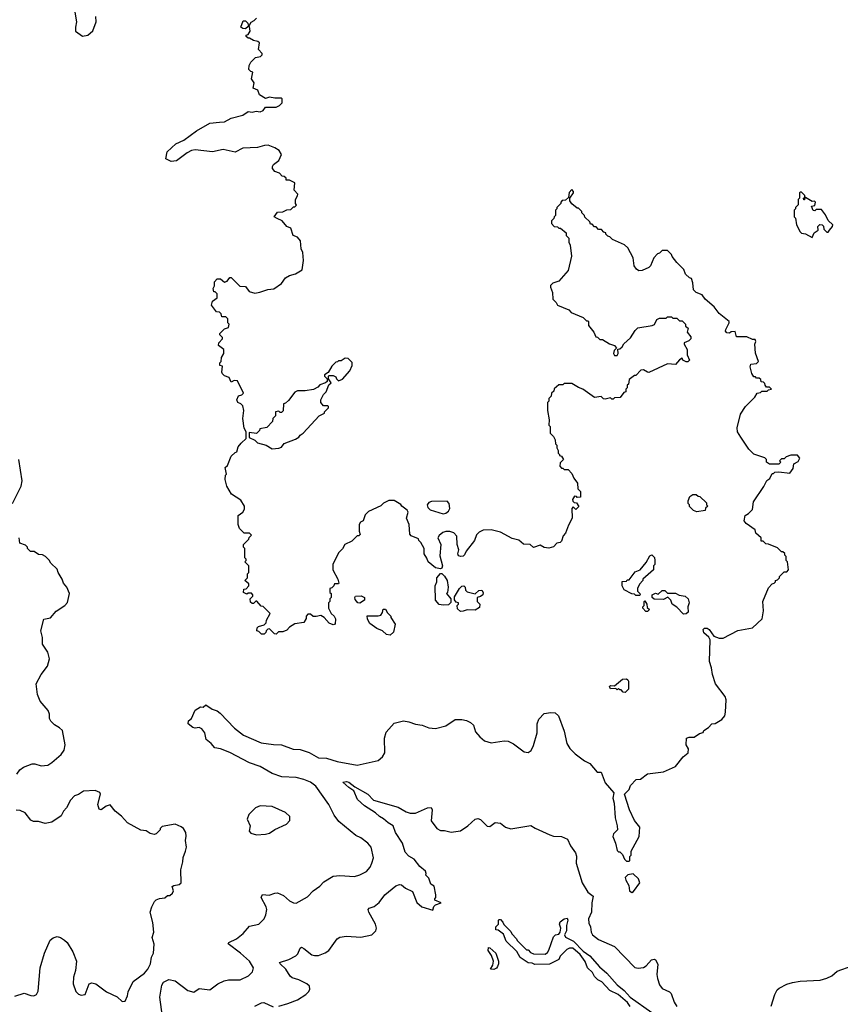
# Model space of a CAD drawing. Extents: x 2220333 to 2384341, y 721037 to 894043.
# Tile 297 of 325: x 2338932 to 2345118, y 846580 to 854000. Entities that reach past the tile are written whole.
import ezdxf

# ---------------------------------------------------------------- set-up
doc = ezdxf.new("R2010")
doc.units = 0

msp = doc.modelspace()

# ---------------------------------------------------------------- linework, layer by layer
at = {"layer": '0CON10XD'}
for points in [[(2339348.3, 854058.3), (2339361.2, 853985), (2339352, 853945), (2339353.8, 853915), (2339405, 853876.7), (2339445.9, 853884.1), (2339484.1, 853915.9), (2339507.5, 853985), (2339506.4, 854023.6)], [(2342920, 851145), (2342920, 851125), (2342910, 851115), (2342910, 851055), (2342922.5, 850985), (2342920, 850945), (2342930, 850935), (2342930, 850885), (2342955, 850860), (2342967.5, 850835), (2342970, 850805), (2342980, 850795), (2342980, 850775), (2342990, 850755), (2342990, 850735), (2343000, 850725), (2343000, 850715), (2343015, 850710), (2343030, 850685), (2343005, 850660), (2343002.5, 850635), (2343015, 850620), (2343025, 850620), (2343035, 850610), (2343065, 850610), (2343095, 850580), (2343110, 850545), (2343137, 850507), (2343140, 850465), (2343160, 850445), (2343158.3, 850401.7), (2343135, 850400), (2343128.3, 850408.3), (2343115, 850410), (2343100, 850385), (2343101.7, 850371.7), (2343111.7, 850361.7), (2343128.3, 850358.3), (2343147, 850333), (2343125, 850310), (2343105, 850330), (2343093, 850317), (2343097, 850243), (2343068.3, 850191.7), (2343045, 850130), (2343028.3, 850111.7), (2343015, 850070), (2343005, 850060), (2342980, 850055), (2342955, 850027.5), (2342921.7, 850018.3), (2342885, 850022.5), (2342855, 850040), (2342805, 850023.3), (2342780, 850045), (2342728.3, 850048.3), (2342695, 850077.5), (2342645, 850090), (2342555, 850137.5), (2342485, 850156.7), (2342425, 850152.5), (2342395, 850137.5), (2342375, 850117.5), (2342360, 850075), (2342297.5, 849995), (2342283.6, 849966.4), (2342273.6, 849956.4), (2342256.1, 849953.9), (2342240.3, 849960.3), (2342234, 849975), (2342241.2, 850005), (2342230, 850045), (2342227.9, 850107.9), (2342205, 850134.2), (2342175, 850144.2), (2342145, 850143.3), (2342122.5, 850135), (2342095, 850113.3), (2342084.1, 850095.9), (2342105.7, 850045), (2342099.5, 849959.5), (2342120, 849885), (2342115, 849867.5), (2342105, 849862.5), (2342065, 849870), (2342010, 849915), (2342001.7, 849941.7), (2341980, 849975), (2341980, 850015), (2341955, 850060), (2341940, 850075), (2341938.3, 850088.3), (2341881.7, 850111.7), (2341873, 850123), (2341867.5, 850195), (2341847.5, 850245), (2341859.3, 850289.3), (2341852.5, 850305), (2341812.5, 850335), (2341805, 850347.5), (2341755, 850376.7), (2341713.6, 850376.4), (2341675, 850357.5), (2341655, 850337.5), (2341560, 850295), (2341535, 850270), (2341520, 850225), (2341500, 850215), (2341490, 850195), (2341490, 850145), (2341498.3, 850121.7), (2341488.3, 850111.7), (2341475, 850110), (2341435, 850070), (2341382.5, 850045), (2341366.4, 850013.6), (2341335, 849982.5), (2341293.3, 849895), (2341292.5, 849855), (2341330, 849785), (2341337.5, 849755), (2341335, 849750), (2341305, 849750), (2341300, 849735), (2341285, 849720), (2341270, 849715), (2341270, 849685), (2341280, 849675), (2341280, 849645), (2341270, 849635), (2341270, 849615), (2341260, 849605), (2341260, 849565), (2341280, 849525), (2341302.5, 849505), (2341312.5, 849485), (2341310, 849445), (2341295, 849440), (2341263.9, 849453.9), (2341226.4, 849496.4), (2341201.7, 849511.7), (2341166.4, 849503.6), (2341143, 849503), (2341125, 849520), (2341105, 849520), (2341092.5, 849505), (2341091.7, 849488.3), (2341075, 849457.5), (2341005, 849447.5), (2340965, 849422.5), (2340945, 849400), (2340915, 849387.5), (2340883, 849387), (2340865, 849370), (2340851.7, 849371.7), (2340815, 849410), (2340801.7, 849408.3), (2340790, 849395), (2340788.3, 849381.7), (2340775, 849370), (2340755, 849370), (2340735, 849390), (2340720, 849395), (2340723, 849417), (2340731.7, 849428.3), (2340775, 849440), (2340790, 849455), (2340792.5, 849475), (2340820, 849525), (2340768.3, 849578.3), (2340751.7, 849581.7), (2340718.3, 849618.3), (2340711.7, 849618.3), (2340695, 849600), (2340685, 849600), (2340671.7, 849611.7), (2340670, 849635), (2340690, 849655), (2340690, 849665), (2340678.3, 849678.3), (2340655, 849680), (2340645, 849670), (2340620, 849685), (2340621.7, 849708.3), (2340638.3, 849711.7), (2340660, 849735), (2340658.3, 849748.3), (2340630, 849775), (2340650, 849795), (2340650, 849825), (2340660, 849835), (2340660, 849885), (2340630, 849915), (2340640, 849925), (2340640, 849935), (2340630, 849945), (2340630, 850015), (2340620, 850025), (2340620, 850045), (2340660, 850085), (2340661.7, 850098.3), (2340680, 850115), (2340665, 850130), (2340625, 850130), (2340590, 850165), (2340580, 850195), (2340580, 850265), (2340615, 850290), (2340627, 850313), (2340627.5, 850335), (2340600, 850380), (2340527.5, 850425), (2340492.5, 850485), (2340480, 850535), (2340483, 850567), (2340490, 850575), (2340480, 850625), (2340498.3, 850641.7), (2340525, 850710), (2340555, 850740), (2340570, 850745), (2340579.3, 850780.7), (2340600.7, 850809.3), (2340640, 850845), (2340640, 850895), (2340623, 850923), (2340613.3, 850995), (2340622.5, 851055), (2340615, 851090), (2340600, 851105), (2340577.5, 851115), (2340570, 851135), (2340582.5, 851165), (2340607, 851173), (2340620, 851185), (2340575, 851280), (2340548.3, 851281.7), (2340525, 851270), (2340510, 851305), (2340475, 851317.5), (2340461.7, 851331.7), (2340456.7, 851345), (2340460, 851390), (2340440, 851395), (2340440, 851415), (2340450, 851425), (2340452.5, 851455), (2340470, 851485), (2340470, 851515), (2340430, 851545), (2340432.5, 851565), (2340460, 851595), (2340460, 851605), (2340440, 851625), (2340440, 851635), (2340475, 851670), (2340505, 851680), (2340510, 851705), (2340500, 851715), (2340500, 851745), (2340485, 851760), (2340455, 851760), (2340450, 851785), (2340437, 851797), (2340415, 851800), (2340378.3, 851848.3), (2340385, 851880), (2340420, 851905), (2340420, 851935), (2340405, 851950), (2340395, 851950), (2340390, 851975), (2340400, 851995), (2340400, 852025), (2340421.7, 852048.3), (2340445, 852047.5), (2340475, 852022.5), (2340495, 852030), (2340515, 852057.5), (2340525, 852057.5), (2340591.7, 851991.7), (2340635, 851990), (2340663, 851953), (2340705, 851940), (2340743, 851947), (2340801.7, 851968.3), (2340848.3, 851971.7), (2340905, 852012.5), (2340935.9, 852054.1), (2340965, 852073.3), (2341010, 852085), (2341060, 852115), (2341072.5, 852185), (2341067.5, 852245), (2341053.6, 852273.6), (2341047.5, 852335), (2341025, 852362.5), (2340992.5, 852375), (2340975, 852430), (2340945, 852442.5), (2340910, 852485), (2340873, 852503), (2340850, 852515), (2340875, 852550), (2340915, 852552.5), (2340945, 852567.5), (2340975, 852570), (2340995, 852590), (2341005, 852590), (2341018.3, 852601.7), (2341010, 852615), (2341010, 852645), (2341027, 852673), (2341027.5, 852685), (2341000, 852715), (2341005, 852770), (2340965, 852790), (2340941.7, 852791.7), (2340940, 852805), (2340925, 852820), (2340911.7, 852821.7), (2340890, 852845), (2340855, 852857.5), (2340838.3, 852878.3), (2340837.5, 852895), (2340845, 852910), (2340885, 852940), (2340906.7, 852985), (2340887.5, 853015), (2340855, 853036), (2340805, 853053.8), (2340776.4, 853053.6), (2340723.6, 853036.4), (2340615, 853031.2), (2340555, 853003.3), (2340465, 853021.2), (2340385, 853005.8), (2340255, 853020), (2340225.9, 853014.1), (2340195, 852998), (2340115, 852936.2), (2340075, 852931.2), (2340033, 852953), (2340042.5, 853005), (2340108.8, 853065), (2340168.3, 853091.7), (2340265, 853163.3), (2340365, 853221.2), (2340437, 853227), (2340475, 853230), (2340525, 853257.5), (2340615, 853280), (2340655, 853307.5), (2340685, 853302.5), (2340715, 853310), (2340745, 853306.7), (2340767.5, 853315), (2340785, 853340), (2340865, 853342.5), (2340890, 853355), (2340910, 853375), (2340910, 853405), (2340905, 853410), (2340855, 853410), (2340815, 853417.5), (2340785, 853407.5), (2340740, 853435), (2340728.3, 853468.3), (2340692.5, 853485), (2340700, 853525), (2340680, 853555), (2340690, 853605), (2340675, 853610), (2340660, 853625), (2340662.5, 853655), (2340675, 853680), (2340710, 853715), (2340747, 853723), (2340760, 853735), (2340760, 853745), (2340732.5, 853775), (2340740, 853825), (2340727, 853837), (2340695, 853842.5), (2340665, 853860), (2340655, 853860), (2340640, 853875), (2340640, 853885), (2340655, 853890), (2340670, 853915), (2340665, 853950), (2340655, 853950), (2340635, 853932.5), (2340613, 853933), (2340600, 853945), (2340617.5, 853992.5), (2340635, 853992.5), (2340652.5, 853975), (2340655, 853960), (2340665, 853960), (2340677, 853983), (2340700, 853995), (2340717, 854013)], [(2340472.3, 846757.7), (2340505, 846764.5), (2340595, 846764.2), (2340656.7, 846795), (2340688, 846825), (2340694, 846855), (2340664.3, 846905), (2340597.3, 846965), (2340503.8, 847035), (2340508.8, 847045), (2340566, 847075), (2340615.5, 847114.5), (2340665, 847168.8), (2340735, 847184), (2340775.5, 847224.5), (2340788.6, 847255), (2340794.2, 847295), (2340790, 847315), (2340752, 847385), (2340761.2, 847408.8), (2340813.6, 847403.6), (2340855, 847419.2), (2340875, 847420), (2340919.8, 847399.8), (2340965, 847360.8), (2340995, 847346), (2341015, 847343.8), (2341100.3, 847389.7), (2341145, 847436.2), (2341195, 847471.2), (2341225, 847503.8), (2341294.2, 847545.8), (2341345, 847550), (2341455, 847543.8), (2341495, 847556.2), (2341545, 847582.5), (2341572.9, 847615), (2341587.1, 847645), (2341598.6, 847685), (2341582, 847765), (2341556.2, 847795), (2341503.8, 847835), (2341465, 847851.4), (2341338.3, 847958.3), (2341301.8, 848005), (2341262.9, 848085), (2341164.6, 848225), (2341125, 848255.3), (2341074.2, 848275), (2341015, 848290), (2340907.5, 848295), (2340835, 848318.9), (2340745, 848373.5), (2340665, 848400.9), (2340515, 848477.5), (2340445, 848506), (2340402.3, 848512.3), (2340376, 848546), (2340337.5, 848575), (2340327.5, 848625), (2340305, 848657.5), (2340285, 848666.7), (2340255, 848661.2), (2340236.1, 848666.1), (2340202.5, 848695), (2340203.9, 848716.1), (2340227.5, 848735), (2340254.1, 848795.9), (2340295, 848822.5), (2340315, 848820), (2340335, 848837.5), (2340383.3, 848805), (2340421.2, 848791.2), (2340443.8, 848775), (2340552.4, 848662.4), (2340618.2, 848608.2), (2340751.7, 848551.7), (2340845, 848537.5), (2340905.6, 848535.6), (2340994.3, 848504.3), (2341045, 848499.4), (2341115, 848477.8), (2341185, 848437.5), (2341245, 848435.6), (2341325, 848409.5), (2341475, 848382.5), (2341635, 848418.8), (2341667.5, 848445), (2341683.6, 848476.4), (2341682, 848585), (2341695, 848632.5), (2341755, 848700), (2341825, 848716), (2341865, 848710), (2341915, 848690.8), (2341965, 848684), (2342015, 848664), (2342065, 848658.8), (2342145, 848680), (2342215, 848726.7), (2342265, 848726.7), (2342299.3, 848719.3), (2342330, 848705), (2342353, 848683), (2342367.5, 848635), (2342400, 848595), (2342435, 848566.2), (2342485, 848551.2), (2342585, 848565.7), (2342615, 848563.8), (2342655, 848543.3), (2342735, 848483.3), (2342765, 848477.5), (2342786.4, 848493.6), (2342805, 848530), (2342833, 848627), (2342832.5, 848695), (2342845, 848730), (2342885, 848772.5), (2342935, 848780), (2342967.3, 848777.3), (2342993.3, 848755), (2343035, 848640), (2343056.7, 848545), (2343078.3, 848508.3), (2343118.3, 848468.3), (2343190, 848415), (2343230, 848395), (2343285, 848330), (2343315, 848330), (2343345, 848250), (2343410, 848175), (2343402.5, 848135), (2343412.5, 848095), (2343420, 847985), (2343436.7, 847925), (2343437.5, 847895), (2343406.7, 847865), (2343402.9, 847845), (2343424.2, 847795), (2343435, 847740), (2343445, 847730), (2343455, 847730), (2343475, 847710), (2343490, 847675), (2343505, 847660), (2343525, 847660), (2343530, 847665), (2343530, 847695), (2343540, 847705), (2343540, 847735), (2343602.5, 847845), (2343607.5, 847915), (2343566.4, 847966.4), (2343527.5, 848045), (2343490, 848165), (2343525, 848200), (2343535, 848230), (2343580, 848275), (2343611.7, 848278.3), (2343665, 848317.5), (2343785, 848332.5), (2343875, 848372.5), (2343933.6, 848446.4), (2343970, 848475), (2343972.5, 848505), (2343956.7, 848535), (2343957.5, 848585), (2343977, 848593), (2344015, 848594), (2344055, 848620), (2344085, 848630), (2344090, 848645), (2344125, 848666.7), (2344150, 848695), (2344175, 848697.5), (2344225, 848727.5), (2344245.9, 848754.1), (2344252.5, 848782.5), (2344256, 848875), (2344250.5, 848900.5), (2344177.5, 848995), (2344153.3, 849065), (2344147.5, 849115), (2344132.5, 849165), (2344136.4, 849326.4), (2344126.4, 849346.4), (2344089.1, 849379.1), (2344084.1, 849405.9), (2344094, 849416), (2344115, 849414), (2344128.8, 849405), (2344163.8, 849353.8), (2344205, 849340), (2344235, 849340), (2344345, 849397.5), (2344455, 849417.5), (2344527.5, 849485), (2344537.5, 849545), (2344532.5, 849615), (2344575, 849720), (2344605, 849750), (2344620, 849755), (2344630, 849765), (2344630, 849775), (2344645, 849780), (2344660, 849795), (2344660, 849805), (2344695, 849840), (2344715, 849840), (2344727.5, 849855), (2344720, 849915), (2344710, 849925), (2344710, 849955), (2344700, 849965), (2344698.3, 849978.3), (2344685, 849990), (2344675, 849990), (2344645, 850020), (2344577, 850047), (2344555, 850050), (2344535, 850070), (2344521.7, 850071.7), (2344520, 850095), (2344481.7, 850131.7), (2344476.4, 850156.4), (2344407.5, 850205), (2344392.5, 850225), (2344400, 850265), (2344425, 850280), (2344455, 850310), (2344463, 850367), (2344541.7, 850481.7), (2344563, 850527), (2344586.4, 850543.6), (2344605, 850580), (2344615, 850580), (2344625, 850590), (2344655, 850592.5), (2344736.1, 850583.9), (2344761.7, 850618.3), (2344766.2, 850653.8), (2344798.6, 850671.4), (2344812.5, 850695), (2344795, 850718), (2344745, 850717.5), (2344710, 850705), (2344695, 850690), (2344675, 850690), (2344660, 850675), (2344670, 850665), (2344655, 850650), (2344585, 850650), (2344560, 850665), (2344560, 850685), (2344548.3, 850698.3), (2344465, 850727.5), (2344427.5, 850765), (2344366.7, 850855), (2344343.3, 850895), (2344338.8, 850925), (2344365, 851027.5), (2344402.5, 851085), (2344472.5, 851155), (2344490, 851185), (2344515, 851190), (2344525, 851200), (2344565, 851200), (2344575, 851210), (2344600, 851215), (2344585, 851230), (2344561.7, 851231.7), (2344550, 851245), (2344548.3, 851258.3), (2344538.3, 851268.3), (2344521.7, 851271.7), (2344518.3, 851288.3), (2344505, 851300), (2344485, 851300), (2344478.3, 851308.3), (2344465, 851310), (2344450, 851335), (2344437.5, 851385), (2344442.5, 851405), (2344485, 851410), (2344500, 851425), (2344477, 851487), (2344472.5, 851555), (2344480, 851575), (2344475, 851590), (2344455, 851590), (2344411.7, 851611.7), (2344335, 851610), (2344325, 851650), (2344295, 851647.5), (2344281.7, 851638.3), (2344261.7, 851641.7), (2344253, 851653), (2344253.6, 851666.4), (2344280, 851715), (2344280, 851725), (2344205, 851787.5), (2344166.4, 851836.4), (2344100, 851895), (2344077.3, 851927.3), (2344030, 851945), (2344010, 851965), (2344006.4, 852016.4), (2343995, 852050), (2343980, 852055), (2343951.7, 852081.7), (2343938.3, 852118.3), (2343885, 852170), (2343850, 852215), (2343845, 852230), (2343815, 852260), (2343775, 852260), (2343755, 852240), (2343740, 852235), (2343712.5, 852205), (2343687.5, 852145), (2343675, 852132.5), (2343625, 852110), (2343598.3, 852108.3), (2343580.7, 852120.7), (2343562.5, 852145), (2343557, 852207), (2343515, 852280), (2343490, 852305), (2343400, 852345), (2343380, 852365), (2343365, 852370), (2343350, 852385), (2343350, 852395), (2343335, 852400), (2343318.3, 852418.3), (2343295, 852420), (2343278.3, 852438.3), (2343265, 852440), (2343248.3, 852458.3), (2343235, 852460), (2343228.3, 852478.3), (2343191.7, 852511.7), (2343190, 852525), (2343170, 852545), (2343170, 852555), (2343145, 852580), (2343135, 852580), (2343093.6, 852613.6), (2343080, 852635), (2343080, 852655), (2343107.5, 852695), (2343106.7, 852706.7), (2343095, 852720), (2343073, 852697), (2343068.3, 852661.7), (2343045, 852640), (2343021.7, 852638.3), (2343010, 852625), (2343010, 852615), (2342980, 852585), (2342980, 852575), (2342970, 852565), (2342970, 852525), (2342960, 852515), (2342958.3, 852501.7), (2342940, 852485), (2342940, 852465), (2342961.7, 852441.7), (2342985, 852440), (2342995, 852430), (2343008.3, 852428.3), (2343050, 852395), (2343050, 852375), (2343070, 852355), (2343070, 852325), (2343081.7, 852301.7), (2343091.7, 852218.3), (2343065, 852110), (2342995, 852030), (2342950, 852015), (2342933, 851997), (2342932.5, 851985), (2342947.5, 851945), (2342950, 851895), (2342975, 851870), (2342985, 851850), (2343070, 851815), (2343090, 851795), (2343180, 851755), (2343205, 851730), (2343215, 851730), (2343220, 851725), (2343220, 851695), (2343260, 851645), (2343275, 851610), (2343287, 851607), (2343305, 851590), (2343325, 851590), (2343378.3, 851558.3), (2343416.4, 851546.4), (2343430, 851525), (2343413, 851507), (2343407.5, 851485), (2343415, 851470), (2343435, 851470), (2343442.5, 851485), (2343441.7, 851518.3), (2343455, 851520), (2343472.5, 851535), (2343485, 851557.5), (2343535, 851603.3), (2343571.2, 851658.8), (2343591.7, 851678.3), (2343700, 851695), (2343716.4, 851703.6), (2343735, 851740), (2343755, 851750), (2343805, 851750), (2343815, 851760), (2343845, 851760), (2343855, 851750), (2343885, 851750), (2343905, 851730), (2343925, 851730), (2343950, 851705), (2343951.7, 851691.7), (2343970, 851675), (2343962.5, 851645), (2343991.7, 851611.7), (2343990, 851595), (2343975, 851580), (2343940, 851565), (2343940, 851555), (2343962.5, 851515), (2343962.5, 851475), (2343980, 851435), (2343967, 851423), (2343955, 851422.5), (2343930, 851435), (2343925, 851450), (2343905, 851437.5), (2343875, 851402.5), (2343815, 851406.7), (2343675, 851342.5), (2343663, 851343), (2343635, 851362.5), (2343615, 851360), (2343575, 851320), (2343565, 851320), (2343525, 851290), (2343520, 851255), (2343510, 851245), (2343510, 851225), (2343500, 851215), (2343500, 851195), (2343485, 851190), (2343457, 851153), (2343415, 851150), (2343405, 851140), (2343395, 851140), (2343385, 851150), (2343345, 851140), (2343333, 851143), (2343315, 851160), (2343265, 851152.5), (2343176.1, 851216.1), (2343145, 851227.5), (2343095, 851260), (2343035, 851260), (2343025, 851250), (2342995, 851250), (2342961.7, 851218.3), (2342958.3, 851201.7), (2342940, 851185), (2342937, 851163), (2342920, 851145)], [(2344905, 852360), (2344920, 852395), (2344950, 852415), (2344948.3, 852441.7), (2344963, 852457), (2344980, 852455), (2344990, 852445), (2344993, 852423), (2345015, 852400), (2345025, 852400), (2345036.4, 852413.6), (2345058.3, 852441.7), (2345060, 852455), (2345026.4, 852486.4), (2345005, 852530), (2344975, 852570), (2344935, 852570), (2344925, 852560), (2344911.7, 852561.7), (2344900, 852595), (2344925, 852600), (2344930, 852625), (2344921.7, 852631.7), (2344905, 852630), (2344855, 852660), (2344850, 852660), (2344848.3, 852641.7), (2344841.7, 852641.7), (2344840, 852655), (2344850, 852660), (2344850, 852675), (2344825, 852700), (2344815, 852700), (2344810, 852695), (2344810, 852655), (2344800, 852645), (2344800, 852605), (2344780, 852585), (2344780, 852575), (2344770, 852565), (2344770, 852515), (2344780, 852505), (2344787.5, 852455), (2344815, 852402.5), (2344825, 852392.5), (2344855, 852387.5), (2344905, 852360)], [(2340835, 850767.5), (2340885, 850772.5), (2340905, 850780), (2340925, 850807.5), (2341011.7, 850838.3), (2341036.4, 850853.6), (2341045, 850870), (2341070, 850885), (2341190, 851015), (2341230, 851035), (2341230, 851045), (2341260, 851075), (2341260, 851085), (2341255, 851090), (2341221.7, 851091.7), (2341202.5, 851115), (2341202.5, 851135), (2341222.5, 851175), (2341242.5, 851195), (2341261.7, 851248.3), (2341280, 851265), (2341260, 851295), (2341260, 851315), (2341265, 851320), (2341295, 851320), (2341315, 851310), (2341320, 851295), (2341335, 851280), (2341365, 851292.5), (2341420, 851355), (2341437.5, 851395), (2341438.3, 851418.3), (2341408.3, 851448.3), (2341385, 851450), (2341355, 851430), (2341335, 851430), (2341328.3, 851421.7), (2341315, 851420), (2341285, 851390), (2341258.3, 851341.7), (2341230, 851325), (2341230, 851315), (2341250, 851295), (2341250, 851275), (2341237, 851263), (2341195, 851250), (2341179.3, 851230.7), (2341147, 851213), (2341085, 851203.3), (2341025, 851202.5), (2341007, 851193), (2340959.3, 851130.7), (2340935, 851110), (2340920, 851105), (2340918.3, 851051.7), (2340905, 851040), (2340895, 851040), (2340885, 851050), (2340860, 851045), (2340860, 851015), (2340840, 850995), (2340838.3, 850971.7), (2340795, 850927.5), (2340741.7, 850918.3), (2340740, 850905), (2340717, 850883), (2340661.7, 850888.3), (2340661.7, 850851.7), (2340705, 850832.5), (2340725, 850812.5), (2340790, 850795), (2340835, 850767.5)], [(2338877.5, 850355), (2338943.9, 850486.1), (2338951.2, 850525), (2338926.2, 850685)], [(2344035, 850292.5), (2344011.7, 850301.7), (2343981.7, 850331.7), (2343980, 850345), (2343970, 850355), (2343970, 850375), (2343983, 850407), (2344005, 850422.5), (2344031.7, 850421.7), (2344045, 850410), (2344058.3, 850408.3), (2344108.3, 850358.3), (2344110, 850345), (2344120, 850335), (2344101.7, 850318.3), (2344098.3, 850301.7), (2344035, 850292.5)], [(2342125, 850275.8), (2342145, 850282), (2342165, 850296.2), (2342173.3, 850316.7), (2342170, 850355), (2342155, 850370.9), (2342035, 850370.6), (2342016.9, 850363.1), (2342004.4, 850345.6), (2342007.5, 850325), (2342026.4, 850306.4), (2342125, 850275.8)], [(2338910, 848315), (2338933.6, 848346.4), (2338961.7, 848368.3), (2339025, 848392.5), (2339045, 848392.5), (2339095, 848377.5), (2339143, 848383), (2339175, 848402.5), (2339245, 848462.5), (2339266.7, 848495), (2339276, 848535), (2339253.6, 848643.6), (2339232.5, 848665), (2339195, 848686.7), (2339167.5, 848715), (2339157.5, 848735), (2339156.1, 848766.1), (2339146.7, 848795), (2339087.5, 848865), (2339067.5, 848915), (2339057.5, 848995), (2339093.9, 849066.1), (2339140.7, 849129.3), (2339156.7, 849185), (2339143.6, 849233.6), (2339103.6, 849293.6), (2339103.3, 849345), (2339091.2, 849395), (2339115, 849482.5), (2339165, 849492.5), (2339207, 849543), (2339273, 849587), (2339291.7, 849608.3), (2339307.5, 849675), (2339286.2, 849725), (2339262.5, 849755), (2339253.3, 849785), (2339222.5, 849835), (2339215, 849860), (2339167.5, 849905), (2339155, 849927.5), (2339127.5, 849955), (2339105, 849967.5), (2339075, 849970), (2339041.7, 849991.7), (2339013, 849993), (2338990, 850015), (2338990, 850025), (2338975, 850040), (2338932.5, 850055), (2338927.5, 850095)], [(2343605, 849660), (2343575, 849660), (2343565, 849670), (2343545, 849672.5), (2343487.5, 849705), (2343473.3, 849735), (2343473, 849767), (2343505, 849770), (2343511.7, 849778.3), (2343525, 849780), (2343570.7, 849839.3), (2343610, 849855), (2343655, 849910), (2343680.7, 849959.3), (2343697, 849967), (2343717, 849947), (2343720, 849925), (2343720, 849895), (2343710, 849885), (2343710, 849855), (2343630, 849785), (2343630, 849775), (2343603, 849747), (2343590, 849715), (2343590, 849695), (2343607, 849677), (2343610, 849665), (2343605, 849660)], [(2342125, 849587.5), (2342093, 849593), (2342067.5, 849625), (2342062.5, 849735), (2342077.5, 849765), (2342077.5, 849795), (2342105, 849827.5), (2342115, 849826.7), (2342135, 849806.7), (2342154, 849774), (2342161.2, 849725), (2342157.5, 849685), (2342150, 849675), (2342182.5, 849635), (2342181.7, 849608.3), (2342165, 849590), (2342125, 849587.5)], [(2342255, 849540), (2342231.7, 849561.7), (2342230, 849585), (2342240, 849595), (2342240, 849605), (2342221.7, 849611.7), (2342208.3, 849628.3), (2342208.3, 849651.7), (2342247.5, 849715), (2342265, 849732.5), (2342280, 849735), (2342290, 849725), (2342291.7, 849701.7), (2342305, 849690), (2342365, 849672.5), (2342391.7, 849698.3), (2342415, 849702.5), (2342426.2, 849685), (2342423.6, 849666.4), (2342405, 849652.5), (2342380, 849645), (2342380, 849615), (2342400, 849595), (2342398.3, 849571.7), (2342365, 849550), (2342305, 849552.5), (2342275, 849542.5), (2342255, 849540)], [(2343935, 849520), (2343885, 849572.5), (2343850, 849595), (2343840, 849625), (2343818.3, 849648.3), (2343785, 849630), (2343715, 849632.5), (2343700, 849645), (2343700, 849665), (2343725, 849680), (2343745, 849670), (2343775, 849700), (2343795, 849700), (2343815, 849680), (2343875, 849680), (2343903, 849663), (2343947, 849657), (2343970, 849635), (2343977.5, 849605), (2343967.5, 849575), (2343970, 849535), (2343955, 849522.5), (2343935, 849520)], [(2341495, 849602.5), (2341480, 849605), (2341461.7, 849631.7), (2341457.5, 849645), (2341463, 849657), (2341505, 849657.5), (2341530, 849645), (2341530, 849625), (2341495, 849602.5)], [(2343665, 849540), (2343651.7, 849541.7), (2343630, 849565), (2343630, 849575), (2343640, 849585), (2343640, 849615), (2343645, 849620), (2343660, 849595), (2343661.7, 849571.7), (2343680, 849555), (2343665, 849540)], [(2341725, 849363.3), (2341696.4, 849366.4), (2341667.5, 849395), (2341625, 849412.5), (2341570.7, 849450.7), (2341553, 849483), (2341551.7, 849508.3), (2341635, 849507.5), (2341655, 849512.5), (2341667, 849533), (2341671.7, 849558.3), (2341688.3, 849558.3), (2341705, 849530), (2341730, 849505), (2341730, 849495), (2341762.5, 849445), (2341750, 849385), (2341725, 849363.3)], [(2343495, 848930), (2343481.7, 848931.7), (2343465, 848950), (2343455, 848950), (2343445, 848960), (2343435, 848950), (2343425, 848960), (2343385, 848957.5), (2343377.5, 848975), (2343385, 848982.5), (2343415, 848980), (2343475, 849030), (2343505, 849032.5), (2343516.4, 849026.4), (2343520, 849015), (2343520, 848955), (2343495, 848930)], [(2340885, 846566.9), (2340954, 846586), (2341025, 846613.3), (2341090, 846655), (2341112.3, 846677.7), (2341118.8, 846695), (2341116.1, 846716.1), (2341095.5, 846735.5), (2341036.2, 846765), (2340985, 846780.5), (2340971.5, 846791.5), (2340937.5, 846845), (2340894.2, 846885), (2340891.2, 846895), (2340962, 846918), (2341014.4, 846945.6), (2341028.2, 846961.8), (2341045, 847003.8), (2341055, 847010), (2341075, 847001.9), (2341133.4, 846953.4), (2341155, 846947.1), (2341185, 846949.2), (2341235, 846967.3), (2341262.9, 846985), (2341326.2, 847073.8), (2341345, 847087.1), (2341395.6, 847094.4), (2341503.3, 847086.7), (2341586.7, 847105), (2341617.5, 847135), (2341622.5, 847155), (2341614, 847185), (2341564.3, 847275), (2341558.8, 847295), (2341567.5, 847305), (2341603.2, 847316.8), (2341642.6, 847347.4), (2341685, 847405.7), (2341767, 847473), (2341795, 847484), (2341811.2, 847481.2), (2341840, 847455), (2341891.7, 847431.7), (2341926.4, 847346.4), (2341964.1, 847314.1), (2342045, 847290), (2342053.3, 847316.7), (2342065, 847330), (2342110, 847345), (2342060, 847365), (2342060, 847375), (2342070, 847385), (2342070, 847405), (2342055, 847470), (2342030, 847485), (2342015, 847530), (2341992.5, 847552.5), (2341996.7, 847565), (2341990, 847585), (2341948.3, 847618.3), (2341906, 847675), (2341865, 847697.5), (2341836.4, 847726.4), (2341816.9, 847795), (2341765.6, 847875), (2341746.5, 847925), (2341708.3, 847948.3), (2341675, 847978.9), (2341644.6, 847994.6), (2341613, 848023), (2341530.6, 848075), (2341478.9, 848125), (2341449.5, 848189.5), (2341412.2, 848215), (2341367.5, 848255), (2341395, 848260), (2341414, 848255), (2341459.2, 848219.2), (2341555, 848163.3), (2341599.2, 848119.2), (2341785, 848065.7), (2341845, 848030), (2341875, 848020), (2341915, 848020), (2342005, 848061.2), (2342033.6, 848063.6), (2342041.2, 848045), (2342034.2, 847964.2), (2342076.1, 847906.1), (2342105, 847890), (2342135, 847890), (2342185, 847878.8), (2342255, 847887.5), (2342310, 847925), (2342365, 847976.2), (2342385, 847980), (2342405, 847972), (2342456.1, 847923.9), (2342475, 847921.2), (2342515, 847950), (2342555, 847946), (2342595, 847914.2), (2342633.2, 847903.2), (2342785, 847928.8), (2342817.3, 847907.3), (2342927.9, 847857.9), (2342955, 847847.1), (2343015, 847843.8), (2343060, 847825), (2343083.8, 847775), (2343121.7, 847721.7), (2343127.9, 847697.9), (2343127.1, 847642.9), (2343172.1, 847495), (2343214.8, 847424.8), (2343254.4, 847395), (2343243.6, 847345), (2343241.5, 847275), (2343218.6, 847225), (2343223, 847193), (2343235.8, 847165), (2343240, 847125), (2343250, 847105), (2343295, 847068.8), (2343415, 847015.6), (2343568, 846858), (2343595, 846852.7), (2343635, 846857.8), (2343655, 846871.4), (2343695, 846916.7), (2343715, 846921.2), (2343725.6, 846915.6), (2343742.9, 846882.9), (2343735.4, 846805), (2343740.4, 846775), (2343755, 846728), (2343775, 846700), (2343830, 846675), (2343842.7, 846662.7), (2343865, 846597.5), (2343886.2, 846565)], [(2338895, 846641.9), (2338965, 846664.2), (2339015, 846645.8), (2339037.5, 846645), (2339058, 846655), (2339071.7, 846678.3), (2339086.7, 846855), (2339120, 846965), (2339162, 847065), (2339185, 847082), (2339215, 847090.8), (2339240, 847085), (2339270, 847065), (2339289.2, 847045), (2339332.9, 846975), (2339360, 846905), (2339352.2, 846835), (2339336.9, 846785), (2339334.5, 846735), (2339355, 846676.7), (2339375, 846656.2), (2339395, 846648.8), (2339425, 846653.8), (2339456.4, 846733.6), (2339475, 846743.3), (2339505, 846733.8), (2339585.6, 846675.6), (2339665.7, 846635.7), (2339705, 846600.8), (2339726.7, 846603.3), (2339743.6, 846643.6), (2339749.2, 846675), (2339788.1, 846751.9), (2339872, 846815), (2339899.2, 846845), (2339918, 846885), (2339926.2, 846935), (2339941.2, 846965), (2339946.1, 847033.9), (2339931.2, 847085), (2339944, 847125), (2339936.4, 847196.4), (2339916.2, 847275), (2339927.5, 847315), (2339947.5, 847355), (2339961.7, 847368.3), (2339985, 847378.8), (2340025, 847382.5), (2340045, 847400), (2340065, 847400), (2340083, 847417), (2340092.5, 847435), (2340081.7, 847468.3), (2340093, 847477), (2340135, 847482.5), (2340150, 847495), (2340146.7, 847595), (2340162.5, 847655), (2340163.6, 847686.4), (2340181.2, 847735), (2340190, 847765), (2340181.2, 847815), (2340186.4, 847846.4), (2340183.3, 847875), (2340166.7, 847905), (2340148.3, 847918.3), (2340105, 847937.5), (2340005, 847920), (2339990, 847905), (2339990, 847895), (2339960, 847865), (2339945, 847860), (2339915, 847867.5), (2339885, 847887.5), (2339845, 847892.5), (2339745, 847947.5), (2339699.3, 847999.3), (2339652.5, 848035), (2339615, 848082.5), (2339585, 848074.2), (2339545, 848046.7), (2339530.7, 848050.7), (2339520.8, 848085), (2339540, 848165), (2339535, 848177.5), (2339501.7, 848191.7), (2339413.6, 848186.4), (2339375, 848162.5), (2339345, 848152.5), (2339315, 848120), (2339285, 848060), (2339263, 848037), (2339245, 848000), (2339175, 847952.5), (2339125, 847943.3), (2339073, 847957), (2339035, 847957.5), (2339015, 847967.5), (2338973, 848023), (2338935, 848040), (2338905, 848043.3)], [(2340717, 847857), (2340785, 847862.5), (2340815, 847870), (2340855, 847897.5), (2340943, 847937), (2340967.5, 847965), (2340967.5, 847995), (2340935.9, 848025.9), (2340835, 848070), (2340745, 848076.2), (2340709.3, 848060.7), (2340659.3, 848010.7), (2340646.7, 847975), (2340670, 847925), (2340662.5, 847885), (2340675, 847870), (2340717, 847857)], [(2343545, 847422.5), (2343559.3, 847430.7), (2343606.7, 847495), (2343597.5, 847525), (2343555, 847562.5), (2343515, 847556.7), (2343496.7, 847535), (2343500, 847515), (2343522.5, 847475), (2343527.5, 847435), (2343545, 847422.5)], [(2343533.3, 846563.3), (2343513, 846593), (2343443.6, 846653.6), (2343380, 846685), (2343319.3, 846749.3), (2343290, 846765), (2343265, 846790), (2343249.3, 846819.3), (2343212.5, 846855), (2343193.8, 846903.8), (2343156.7, 846956.7), (2343102.5, 847002.5), (2343077, 847003), (2343056.7, 846993.3), (2343007, 846943), (2342995, 846917.5), (2342925, 846882.5), (2342815, 846880), (2342795, 846890), (2342765, 846892.5), (2342705, 846932.5), (2342678.3, 846978.3), (2342600, 847055), (2342578.3, 847108.3), (2342538.3, 847138.3), (2342521.7, 847141.7), (2342520, 847165), (2342540, 847185), (2342540, 847215), (2342545, 847220), (2342555, 847220), (2342575, 847200), (2342581.7, 847181.7), (2342620, 847145), (2342635, 847130), (2342641.7, 847111.7), (2342677.5, 847075), (2342681.7, 847061.7), (2342751.7, 846991.7), (2342765, 846990), (2342781.7, 846971.7), (2342805, 846960), (2342891.7, 846958.3), (2342909.3, 846970.7), (2342920.7, 846989.3), (2342955, 847090), (2342970, 847105), (2342995, 847110), (2343006.7, 847123.3), (2343010, 847155), (2343001.2, 847185), (2343005, 847202.5), (2343035, 847224), (2343059.5, 847229.5), (2343064, 847215), (2343052.5, 847175), (2343054.3, 847135), (2343037.5, 847105), (2343046.7, 847086.7), (2343107.5, 847055), (2343180, 846980), (2343230, 846945), (2343303.3, 846863.3), (2343356.7, 846815), (2343436.7, 846726.7), (2343487.5, 846685), (2343533.3, 846633.3), (2343697.5, 846517.5)], [(2342505, 846842.9), (2342480, 846845), (2342499.2, 846875), (2342504.2, 846905), (2342488.5, 846948.5), (2342464, 846985), (2342465, 847007.5), (2342475, 847006.7), (2342520, 846965), (2342540.6, 846905), (2342541.1, 846885), (2342532.9, 846865), (2342525, 846852.9), (2342505, 846842.9)], [(2344597, 846567), (2344623.8, 846655), (2344641.7, 846688.3), (2344657.3, 846702.7), (2344715, 846732.9), (2344757.5, 846745), (2344815, 846754.3), (2344965, 846761.2), (2345015, 846776.7), (2345054.1, 846795.9), (2345095, 846830), (2345320.3, 846909.7)], [(2340009.2, 846485), (2339988.6, 846635), (2340002.8, 846725), (2340015, 846746.9), (2340056.2, 846766.2), (2340105, 846756.5), (2340198.8, 846685), (2340245, 846672), (2340285, 846700), (2340365, 846690), (2340426.3, 846733.6), (2340472.3, 846757.7)], [(2340705, 846565.4), (2340755, 846590.5), (2340773, 846593), (2340842.6, 846562.6)]]:
    msp.add_lwpolyline(points, dxfattribs=at)

doc.saveas('drawing.dxf')
